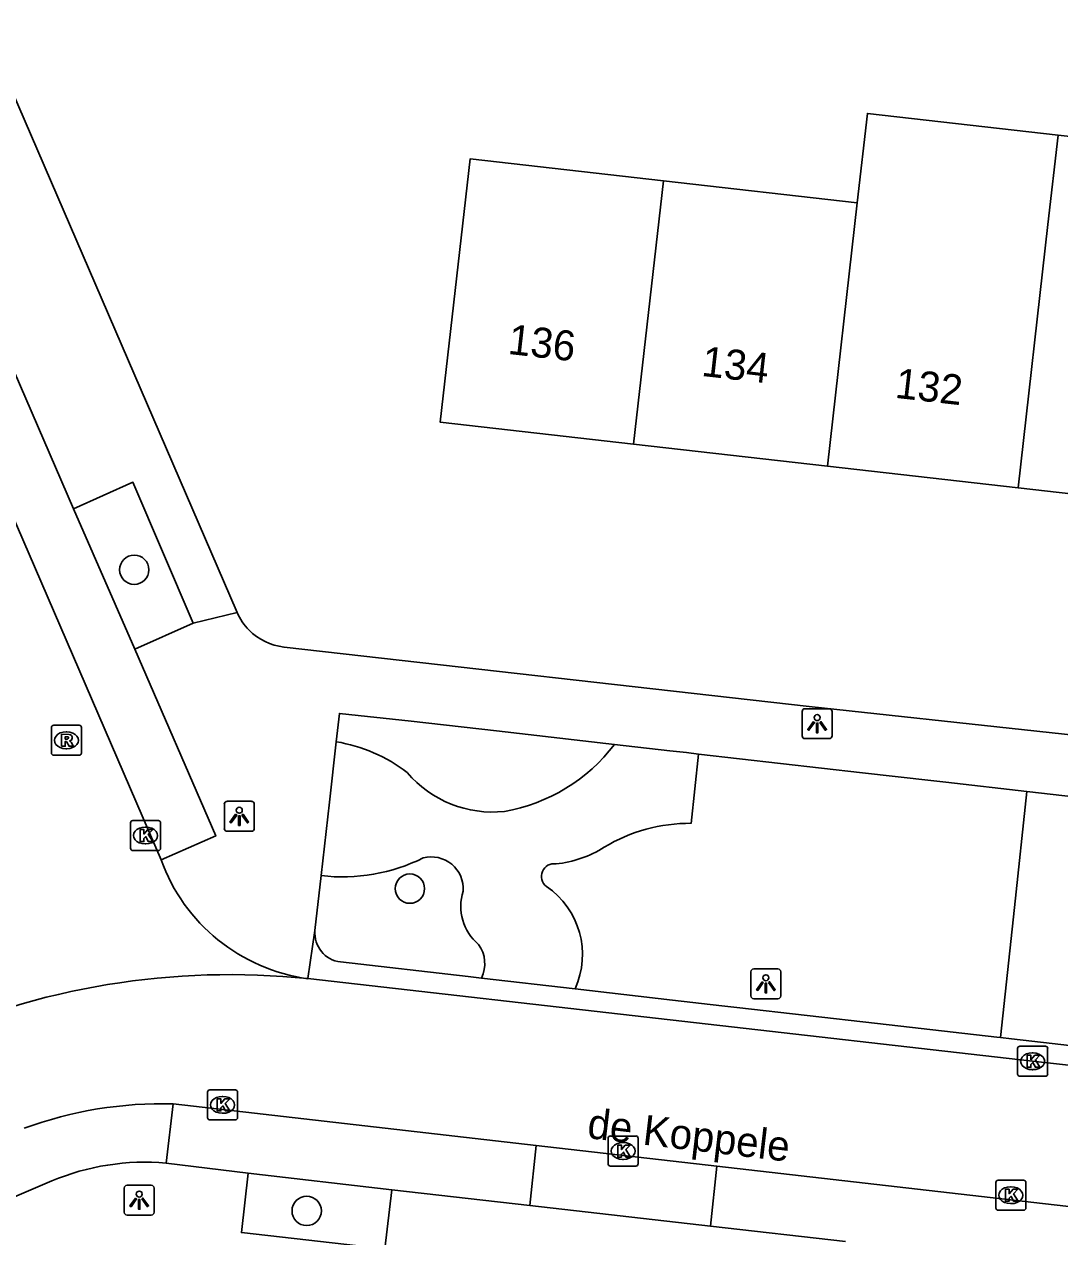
# Model space of a CAD drawing. Extents: x 162026 to 163499, y 387297 to 388169.
# Drawn here: x 162251.57 to 162286.09, y 387982.33 to 388022.74 of the extents above; entities that cross this region are included whole.
import ezdxf

# ---------------------------------------------------------------- set-up
doc = ezdxf.new("R2010")
doc.units = 0
for name, color, linetype in [('IMGEO_Boom', 7, 'Continuous'), ('IMGEO_Groenvoorziening', 7, 'Continuous'), ('IMGEO_Kolk', 7, 'Continuous'), ('IMGEO_Lichtpunt', 7, 'Continuous'), ('IMGEO_Openbare_ruimte_label', 7, 'Continuous'), ('IMGEO_Pand', 7, 'Continuous'), ('IMGEO_Pand_nummerreeks', 7, 'Continuous'), ('IMGEO_Parkeervlak_open', 7, 'Continuous'), ('IMGEO_Rijbaan_lokaal_open', 7, 'Continuous'), ('IMGEO_Rioolput', 7, 'Continuous'), ('IMGEO_Voetpad_open', 7, 'Continuous')]:
    doc.layers.add(name, color=color, linetype=linetype)

msp = doc.modelspace()

# ---------------------------------------------------------------- linework, layer by layer
at = {"layer": 'IMGEO_Boom'}
for centre in [(162255.234, 388004.559), (162264.422, 387993.931), (162260.982, 387983.187)]:
    msp.add_circle(centre, 0.489, dxfattribs=at)
at = {"layer": 'IMGEO_Groenvoorziening'}
for points in [[(162274.047, 387998.418), (162273.802, 387996.107)], [(162284.111, 387988.963), (162284.576, 387993.299), (162284.991, 387997.166)]]:
    msp.add_lwpolyline(points, dxfattribs=at)
for centre, radius, start, end in [((162261.086, 387993.546), 5.353, 52.6247, 80.5234), ((162266.56, 388002.302), 5.885, 279.9183, 322.7411), ((162267.173, 388000.201), 3.717, 220.2268, 276.1887), ((162273.756, 387990.603), 5.505, 89.5202, 121.2405), ((162268.883, 387998.552), 3.819, 276.236, 301.8945), ((162262.177, 388000.359), 6.036, 263.228, 296.4979), ((162265.133, 387993.92), 1.07, 356.1314, 104.2236), ((162269.229, 387994.339), 0.422, 80.6533, 232.729), ((162267.428, 387991.732), 2.748, 335.464, 55.747), ((162267.759, 387993.335), 1.641, 161.7948, 230.4109), ((162265.824, 387991.432), 1.095, 333.8593, 35.7187)]:
    msp.add_arc(centre, radius, start, end, dxfattribs=at)
at = {"layer": 'IMGEO_Kolk'}
for p, q in [((162255.11, 387995.275), (162255.11, 387996.127)), ((162255.185, 387996.201), (162256.037, 387996.201)), ((162255.598, 387995.981), (162255.623, 387995.981)), ((162256.111, 387996.127), (162256.111, 387995.275)), ((162256.037, 387995.201), (162255.185, 387995.201)), ((162255.621, 387995.421), (162255.596, 387995.421)), ((162284.757, 387988.676), (162285.609, 387988.676)), ((162284.682, 387987.75), (162284.682, 387988.602)), ((162285.17, 387988.456), (162285.195, 387988.456)), ((162285.683, 387988.602), (162285.683, 387987.75)), ((162285.193, 387987.896), (162285.168, 387987.896)), ((162285.609, 387987.676), (162284.757, 387987.676)), ((162257.678, 387986.296), (162257.678, 387987.148)), ((162257.753, 387987.222), (162258.605, 387987.222)), ((162258.679, 387987.148), (162258.679, 387986.296)), ((162258.166, 387987.002), (162258.191, 387987.002)), ((162258.605, 387986.222), (162257.753, 387986.222)), ((162258.189, 387986.442), (162258.164, 387986.442)), ((162271.03, 387984.759), (162271.03, 387985.611)), ((162271.105, 387985.685), (162271.957, 387985.685)), ((162271.518, 387985.465), (162271.543, 387985.465)), ((162272.031, 387985.611), (162272.031, 387984.759)), ((162271.957, 387984.685), (162271.105, 387984.685)), ((162271.541, 387984.905), (162271.516, 387984.905)), ((162284.03, 387984.211), (162284.882, 387984.211)), ((162283.955, 387983.285), (162283.955, 387984.137)), ((162284.443, 387983.991), (162284.468, 387983.991)), ((162284.956, 387984.137), (162284.956, 387983.285)), ((162284.466, 387983.431), (162284.441, 387983.431)), ((162284.882, 387983.211), (162284.03, 387983.211))]:
    msp.add_line(p, q, dxfattribs=at)
for points in [[(162255.11, 387995.275), (162255.11, 387996.127)], [(162255.185, 387996.201), (162256.037, 387996.201)], [(162256.111, 387996.127), (162256.111, 387995.275)], [(162255.431, 387995.901), (162255.554, 387995.901), (162255.554, 387995.75), (162255.684, 387995.901), (162255.848, 387995.901), (162255.702, 387995.75), (162255.855, 387995.501), (162255.703, 387995.501), (162255.618, 387995.665), (162255.554, 387995.598), (162255.554, 387995.501), (162255.431, 387995.501), (162255.431, 387995.901)], [(162256.037, 387995.201), (162255.185, 387995.201)], [(162284.757, 387988.676), (162285.609, 387988.676)], [(162284.682, 387987.75), (162284.682, 387988.602)], [(162285.003, 387988.376), (162285.126, 387988.376), (162285.126, 387988.225), (162285.256, 387988.376), (162285.42, 387988.376), (162285.274, 387988.225), (162285.427, 387987.976), (162285.275, 387987.976), (162285.19, 387988.14), (162285.126, 387988.073), (162285.126, 387987.976), (162285.003, 387987.976), (162285.003, 387988.376)], [(162285.683, 387988.602), (162285.683, 387987.75)], [(162285.609, 387987.676), (162284.757, 387987.676)], [(162257.678, 387986.296), (162257.678, 387987.148)], [(162257.753, 387987.222), (162258.605, 387987.222)], [(162258.679, 387987.148), (162258.679, 387986.296)], [(162257.999, 387986.922), (162258.122, 387986.922), (162258.122, 387986.771), (162258.252, 387986.922), (162258.416, 387986.922), (162258.27, 387986.771), (162258.423, 387986.522), (162258.271, 387986.522), (162258.186, 387986.686), (162258.122, 387986.619), (162258.122, 387986.522), (162257.999, 387986.522), (162257.999, 387986.922)], [(162258.605, 387986.222), (162257.753, 387986.222)], [(162271.03, 387984.759), (162271.03, 387985.611)], [(162271.105, 387985.685), (162271.957, 387985.685)], [(162272.031, 387985.611), (162272.031, 387984.759)], [(162271.351, 387985.385), (162271.474, 387985.385), (162271.474, 387985.234), (162271.604, 387985.385), (162271.768, 387985.385), (162271.622, 387985.234), (162271.775, 387984.985), (162271.623, 387984.985), (162271.538, 387985.149), (162271.474, 387985.082), (162271.474, 387984.985), (162271.351, 387984.985), (162271.351, 387985.385)], [(162271.957, 387984.685), (162271.105, 387984.685)], [(162284.03, 387984.211), (162284.882, 387984.211)], [(162283.955, 387983.285), (162283.955, 387984.137)], [(162284.276, 387983.911), (162284.399, 387983.911), (162284.399, 387983.76), (162284.529, 387983.911), (162284.693, 387983.911), (162284.547, 387983.76), (162284.7, 387983.511), (162284.548, 387983.511), (162284.463, 387983.675), (162284.399, 387983.608), (162284.399, 387983.511), (162284.276, 387983.511), (162284.276, 387983.911)], [(162284.956, 387984.137), (162284.956, 387983.285)], [(162284.882, 387983.211), (162284.03, 387983.211)]]:
    msp.add_lwpolyline(points, dxfattribs=at)
for centre, start, end in [((162255.187, 387996.125), 91.552, 178.448), ((162255.187, 387996.125), 91.552, 178.448), ((162256.035, 387996.125), 1.552, 88.448), ((162256.035, 387996.125), 1.552, 88.448), ((162255.187, 387995.277), 181.552, 268.448), ((162255.187, 387995.277), 181.552, 268.448), ((162256.035, 387995.277), 271.552, 358.448), ((162256.035, 387995.277), 271.552, 358.448), ((162284.759, 387988.6), 91.552, 178.448), ((162284.759, 387988.6), 91.552, 178.448), ((162285.607, 387988.6), 1.552, 88.448), ((162285.607, 387988.6), 1.552, 88.448), ((162284.759, 387987.752), 181.552, 268.448), ((162284.759, 387987.752), 181.552, 268.448), ((162285.607, 387987.752), 271.552, 358.448), ((162285.607, 387987.752), 271.552, 358.448), ((162257.755, 387987.146), 91.552, 178.448), ((162257.755, 387987.146), 91.552, 178.448), ((162258.603, 387987.146), 1.552, 88.448), ((162258.603, 387987.146), 1.552, 88.448), ((162257.755, 387986.298), 181.552, 268.448), ((162257.755, 387986.298), 181.552, 268.448), ((162258.603, 387986.298), 271.552, 358.448), ((162258.603, 387986.298), 271.552, 358.448), ((162271.107, 387985.609), 91.552, 178.448), ((162271.107, 387985.609), 91.552, 178.448), ((162271.955, 387985.609), 1.552, 88.448), ((162271.955, 387985.609), 1.552, 88.448), ((162271.107, 387984.761), 181.552, 268.448), ((162271.107, 387984.761), 181.552, 268.448), ((162271.955, 387984.761), 271.552, 358.448), ((162271.955, 387984.761), 271.552, 358.448), ((162284.032, 387984.135), 91.552, 178.448), ((162284.032, 387984.135), 91.552, 178.448), ((162284.88, 387984.135), 1.552, 88.448), ((162284.88, 387984.135), 1.552, 88.448), ((162284.032, 387983.287), 181.552, 268.448), ((162284.032, 387983.287), 181.552, 268.448), ((162284.88, 387983.287), 271.552, 358.448), ((162284.88, 387983.287), 271.552, 358.448)]:
    msp.add_arc(centre, 0.0765, start, end, dxfattribs=at)
for centre, major_axis, ratio, start_param, end_param in [((162255.597, 387995.701), (-0.387, 0.002), 0.722429, 4.712389, 7.853982), ((162255.622, 387995.701), (-0.39, 0.002), 0.717154, 1.570796, 4.712389), ((162285.169, 387988.176), (-0.387, 0.002), 0.722429, 4.712389, 7.853982), ((162285.194, 387988.176), (-0.39, 0.002), 0.717154, 1.570796, 4.712389), ((162258.165, 387986.722), (-0.387, 0.002), 0.722429, 4.712389, 7.853982), ((162258.19, 387986.722), (-0.39, 0.002), 0.717154, 1.570796, 4.712389), ((162271.517, 387985.185), (-0.387, 0.002), 0.722429, 4.712389, 7.853982), ((162271.542, 387985.185), (-0.39, 0.002), 0.717154, 1.570796, 4.712389), ((162284.442, 387983.711), (-0.387, 0.002), 0.722429, 4.712389, 7.853982), ((162284.467, 387983.711), (-0.39, 0.002), 0.717154, 1.570796, 4.712389)]:
    msp.add_ellipse(centre, major_axis=major_axis, ratio=ratio, start_param=start_param, end_param=end_param, dxfattribs=at)
at = {"layer": 'IMGEO_Lichtpunt'}
for p, q in [((162277.5, 387999.834), (162277.5, 387999.027)), ((162277.5, 387999.834), (162277.5, 387999.027)), ((162278.402, 387999.929), (162277.594, 387999.929)), ((162278.402, 387999.929), (162277.594, 387999.929)), ((162278.496, 387999.027), (162278.496, 387999.834)), ((162278.496, 387999.027), (162278.496, 387999.834)), ((162277.594, 387998.933), (162278.402, 387998.933)), ((162277.594, 387998.933), (162278.402, 387998.933)), ((162258.237, 387996.746), (162258.237, 387995.939)), ((162258.237, 387996.746), (162258.237, 387995.939)), ((162259.139, 387996.841), (162258.331, 387996.841)), ((162259.139, 387996.841), (162258.331, 387996.841)), ((162259.233, 387995.939), (162259.233, 387996.746)), ((162259.233, 387995.939), (162259.233, 387996.746)), ((162258.331, 387995.845), (162259.139, 387995.845)), ((162258.331, 387995.845), (162259.139, 387995.845)), ((162275.791, 387991.162), (162275.791, 387990.355)), ((162275.791, 387991.162), (162275.791, 387990.355)), ((162276.693, 387991.257), (162275.885, 387991.257)), ((162276.693, 387991.257), (162275.885, 387991.257)), ((162276.787, 387990.355), (162276.787, 387991.162)), ((162276.787, 387990.355), (162276.787, 387991.162)), ((162275.885, 387990.261), (162276.693, 387990.261)), ((162275.885, 387990.261), (162276.693, 387990.261)), ((162254.901, 387983.951), (162254.901, 387983.144)), ((162254.901, 387983.951), (162254.901, 387983.144)), ((162255.803, 387984.046), (162254.995, 387984.046)), ((162255.803, 387984.046), (162254.995, 387984.046)), ((162255.897, 387983.144), (162255.897, 387983.951)), ((162255.897, 387983.144), (162255.897, 387983.951)), ((162254.995, 387983.05), (162255.803, 387983.05)), ((162254.995, 387983.05), (162255.803, 387983.05))]:
    msp.add_line(p, q, dxfattribs=at)
for points in [[(162277.874, 387999.498), (162277.913, 387999.47), (162277.725, 387999.208), (162277.687, 387999.235), (162277.874, 387999.498)], [(162277.976, 387999.45), (162278.023, 387999.45), (162278.023, 387999.128), (162277.976, 387999.128), (162277.976, 387999.45)], [(162278.086, 387999.47), (162278.124, 387999.497), (162278.311, 387999.235), (162278.272, 387999.207), (162278.086, 387999.47)], [(162258.611, 387996.41), (162258.65, 387996.382), (162258.462, 387996.12), (162258.424, 387996.147), (162258.611, 387996.41)], [(162258.713, 387996.362), (162258.76, 387996.362), (162258.76, 387996.04), (162258.713, 387996.04), (162258.713, 387996.362)], [(162258.823, 387996.382), (162258.861, 387996.409), (162259.048, 387996.147), (162259.009, 387996.119), (162258.823, 387996.382)], [(162276.165, 387990.826), (162276.204, 387990.798), (162276.016, 387990.536), (162275.978, 387990.563), (162276.165, 387990.826)], [(162276.267, 387990.778), (162276.314, 387990.778), (162276.314, 387990.456), (162276.267, 387990.456), (162276.267, 387990.778)], [(162276.377, 387990.798), (162276.415, 387990.825), (162276.602, 387990.563), (162276.563, 387990.535), (162276.377, 387990.798)], [(162255.275, 387983.615), (162255.314, 387983.587), (162255.126, 387983.325), (162255.088, 387983.352), (162255.275, 387983.615)], [(162255.377, 387983.567), (162255.424, 387983.567), (162255.424, 387983.245), (162255.377, 387983.245), (162255.377, 387983.567)], [(162255.487, 387983.587), (162255.525, 387983.614), (162255.712, 387983.352), (162255.673, 387983.324), (162255.487, 387983.587)]]:
    msp.add_lwpolyline(points, dxfattribs=at)
for centre in [(162277.999, 387999.632), (162258.736, 387996.544), (162276.29, 387990.96), (162255.4, 387983.749)]:
    msp.add_circle(centre, 0.0994, dxfattribs=at)
for centre, start, end in [((162277.594, 387999.834), 90, 180), ((162277.594, 387999.834), 90, 180), ((162278.402, 387999.834), 0, 90), ((162278.402, 387999.834), 0, 90), ((162277.594, 387999.027), 180, 270), ((162277.594, 387999.027), 180, 270), ((162278.402, 387999.027), 270, 0), ((162278.402, 387999.027), 270, 360), ((162258.331, 387996.746), 90, 180), ((162258.331, 387996.746), 90, 180), ((162259.139, 387996.746), 0, 90), ((162259.139, 387996.746), 0, 90), ((162258.331, 387995.939), 180, 270), ((162258.331, 387995.939), 180, 270), ((162259.139, 387995.939), 270, 0), ((162259.139, 387995.939), 270, 360), ((162275.885, 387991.162), 90, 180), ((162275.885, 387991.162), 90, 180), ((162276.693, 387991.162), 0, 90), ((162276.693, 387991.162), 0, 90), ((162275.885, 387990.355), 180, 270), ((162275.885, 387990.355), 180, 270), ((162276.693, 387990.355), 270, 0), ((162276.693, 387990.355), 270, 360), ((162254.995, 387983.951), 90, 180), ((162254.995, 387983.951), 90, 180), ((162255.803, 387983.951), 0, 90), ((162255.803, 387983.951), 0, 90), ((162254.995, 387983.144), 180, 270), ((162254.995, 387983.144), 180, 270), ((162255.803, 387983.144), 270, 0), ((162255.803, 387983.144), 270, 360)]:
    msp.add_arc(centre, 0.0946, start, end, dxfattribs=at)
at = {"layer": 'IMGEO_Pand'}
for points in [[(162279.335, 388016.79), (162279.673, 388019.771), (162286.03, 388019.05)], [(162286.03, 388019.05), (162292.043, 388018.368), (162291.704, 388015.385), (162292.241, 388015.324), (162291.244, 388006.545), (162284.696, 388007.289)], [(162286.03, 388019.05), (162285.692, 388016.068), (162284.696, 388007.289)], [(162271.878, 388008.744), (162265.433, 388009.476), (162266.429, 388018.255), (162272.875, 388017.523)], [(162272.875, 388017.523), (162271.878, 388008.744)], [(162272.875, 388017.523), (162279.335, 388016.79)], [(162278.339, 388008.01), (162279.335, 388016.79)], [(162278.339, 388008.01), (162271.878, 388008.744)], [(162284.696, 388007.289), (162278.339, 388008.01)]]:
    msp.add_lwpolyline(points, dxfattribs=at)
at = {"layer": 'IMGEO_Parkeervlak_open'}
for points in [[(162253.211, 388006.595), (162255.25, 388001.914)], [(162259.028, 387984.445), (162263.824, 387983.889)]]:
    msp.add_lwpolyline(points, dxfattribs=at)
at = {"layer": 'IMGEO_Rijbaan_lokaal_open'}
for points in [[(162256.129, 387994.89), (162247.319, 388015.274), (162233.78, 388046.56)], [(162287.971, 387987.874), (162285.183, 387988.176), (162261.021, 387990.93)], [(162256.533, 387986.755), (162256.295, 387984.784)], [(162268.637, 387985.369), (162256.533, 387986.755)], [(162268.419, 387983.366), (162268.637, 387985.369)], [(162274.652, 387984.68), (162268.637, 387985.369)], [(162274.652, 387984.68), (162274.447, 387982.68)], [(162287.36, 387983.225), (162274.652, 387984.68)], [(162252.483, 387984.187), (162248.138, 387982.33)], [(162274.447, 387982.68), (162268.419, 387983.366)]]:
    msp.add_lwpolyline(points, dxfattribs=at)
for centre, radius, start, end in [((162261.856, 387996.963), 6.091, 199.9005, 262.1202), ((162258.425, 387965.894), 25.17, 84.0791, 114.5767), ((162256.155, 387973.427), 13.333, 88.3765, 110.1288), ((162255.598, 387976.763), 8.051, 85.037, 112.7647)]:
    msp.add_arc(centre, radius, start, end, dxfattribs=at)
at = {"layer": 'IMGEO_Rioolput'}
for p, q in [((162252.473, 387998.45), (162252.473, 387999.302)), ((162252.548, 387999.376), (162253.4, 387999.376)), ((162252.961, 387999.156), (162252.986, 387999.156)), ((162253.474, 387999.302), (162253.474, 387998.45)), ((162253.4, 387998.376), (162252.548, 387998.376)), ((162252.984, 387998.596), (162252.959, 387998.596))]:
    msp.add_line(p, q, dxfattribs=at)
for points in [[(162252.473, 387998.45), (162252.473, 387999.302)], [(162252.548, 387999.376), (162253.4, 387999.376)], [(162253.474, 387999.302), (162253.474, 387998.45)], [(162253.062, 387999.074), (162252.81, 387999.076), (162252.81, 387998.676)], [(162252.81, 387998.676), (162252.934, 387998.676), (162252.934, 387998.838), (162252.945, 387998.838)], [(162252.988, 387998.995), (162252.934, 387998.995), (162252.934, 387998.914)], [(162252.934, 387998.914), (162252.986, 387998.914)], [(162252.992, 387998.809), (162253.063, 387998.676), (162253.203, 387998.676), (162253.138, 387998.802)], [(162253.4, 387998.376), (162252.548, 387998.376)]]:
    msp.add_lwpolyline(points, dxfattribs=at)
for centre, radius, start, end in [((162252.55, 387999.3), 0.0765, 91.552, 178.448), ((162252.55, 387999.3), 0.0765, 91.552, 178.448), ((162253.398, 387999.3), 0.0765, 1.552, 88.448), ((162253.398, 387999.3), 0.0765, 1.552, 88.448), ((162252.944, 387998.785), 0.0533, 26.0293, 88.6989), ((162252.97, 387999.103), 0.19, 274.7715, 282.9687), ((162252.994, 387998.899), 0.0964, 77.0061, 93.1865), ((162253.008, 387998.956), 0.0378, 276.6634, 79.6772), ((162253.061, 387998.964), 0.109, 350.3612, 89.416), ((162253.059, 387998.964), 0.112, 277.5842, 350.9817), ((162253.043, 387998.749), 0.108, 29.5134, 73.7905), ((162252.55, 387998.452), 0.0765, 181.552, 268.448), ((162252.55, 387998.452), 0.0765, 181.552, 268.448), ((162253.398, 387998.452), 0.0765, 271.552, 358.448), ((162253.398, 387998.452), 0.0765, 271.552, 358.448)]:
    msp.add_arc(centre, radius, start, end, dxfattribs=at)
for centre, major_axis, ratio, start_param, end_param in [((162252.96, 387998.876), (-0.387, 0.002), 0.722429, 4.712389, 7.853982), ((162252.985, 387998.876), (-0.39, 0.002), 0.717154, 1.570796, 4.712389)]:
    msp.add_ellipse(centre, major_axis=major_axis, ratio=ratio, start_param=start_param, end_param=end_param, dxfattribs=at)
at = {"layer": 'IMGEO_Voetpad_open'}
for points in [[(162253.211, 388006.595), (162245.674, 388024.015)], [(162250.08, 388022.997), (162258.662, 388003.139)], [(162257.203, 388002.781), (162255.188, 388007.476), (162253.211, 388006.595)], [(162258.662, 388003.139), (162257.203, 388002.781)], [(162255.25, 388001.914), (162257.203, 388002.781)], [(162260.226, 388001.984), (162277.731, 388000), (162292.907, 387998.354), (162293.134, 387998.329)], [(162255.25, 388001.914), (162257.953, 387995.69), (162256.129, 387994.89)], [(162271.244, 387998.739), (162267.305, 387999.189), (162264.468, 387999.514), (162262.073, 387999.77), (162261.967, 387998.826)], [(162261.967, 387998.826), (162261.74, 387996.813), (162261.465, 387994.365)], [(162274.047, 387998.418), (162273.64, 387998.465), (162273.085, 387998.528), (162271.244, 387998.739)], [(162284.991, 387997.166), (162282.29, 387997.475), (162281.785, 387997.533), (162279.507, 387997.794), (162274.047, 387998.418)], [(162294.329, 387996.098), (162284.991, 387997.166)], [(162261.465, 387994.365), (162261.259, 387992.534)], [(162261.021, 387990.93), (162261.259, 387992.534)], [(162262.113, 387991.488), (162266.366, 387991), (162266.807, 387990.949)], [(162266.807, 387990.949), (162269.927, 387990.591)], [(162269.927, 387990.591), (162273.177, 387990.217), (162274.818, 387990.029), (162275.326, 387989.971), (162280.015, 387989.433), (162283.986, 387988.977), (162284.111, 387988.963)], [(162284.111, 387988.963), (162284.478, 387988.92), (162294.16, 387987.809)], [(162259.028, 387984.445), (162256.295, 387984.784)], [(162263.824, 387983.889), (162263.585, 387981.924), (162258.806, 387982.466), (162259.028, 387984.445)], [(162268.419, 387983.366), (162263.824, 387983.889)], [(162278.942, 387982.168), (162274.447, 387982.68)]]:
    msp.add_lwpolyline(points, dxfattribs=at)
for centre, radius, start, end in [((162260.416, 388003.89), 1.908, 203.1954, 224.72), ((162260.432, 388003.898), 1.925, 224.5303, 263.8431), ((162262.224, 387992.45), 0.969, 175.0512, 263.4082)]:
    msp.add_arc(centre, radius, start, end, dxfattribs=at)

# ---------------------------------------------------------------- texts
at = {"layer": 'IMGEO_Openbare_ruimte_label'}
msp.add_text('de Koppele', height=1, rotation=353.2801, dxfattribs=at).set_placement((162270.308, 387985.62))
at = {"layer": 'IMGEO_Pand_nummerreeks'}
for s, rotation, p in [('136', 353.5215, (162267.665, 388011.758)), ('134', 353.5215, (162274.117, 388011.025)), ('132', 353.5198, (162280.569, 388010.295))]:
    msp.add_text(s, height=1, rotation=rotation, dxfattribs=at).set_placement(p)

doc.saveas('drawing.dxf')
